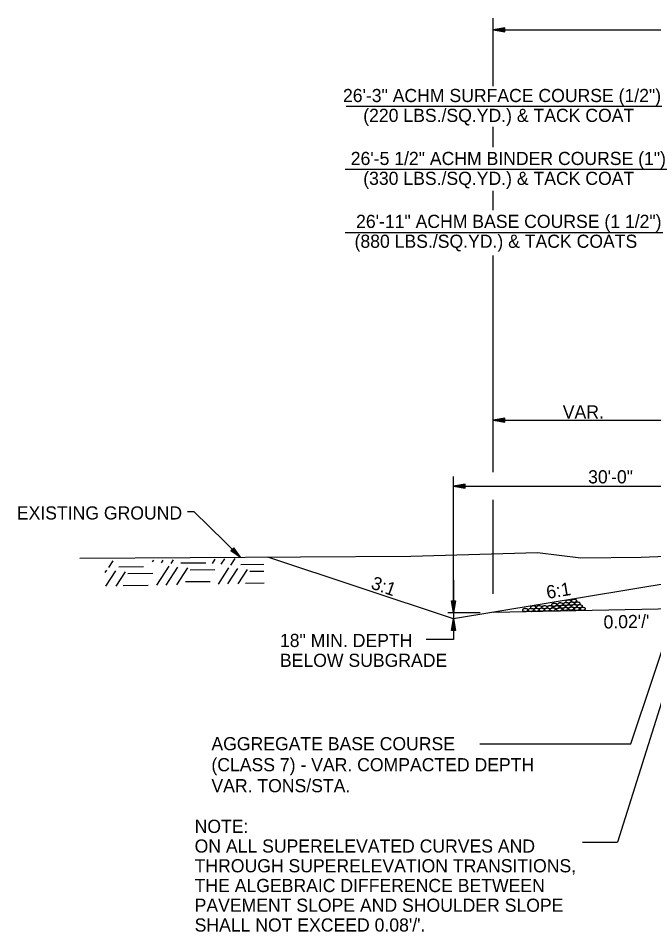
# Model space of a CAD drawing. Extents: x 1734743 to 1735935, y 759845 to 763831.
# Drawn here: x 1735621.7 to 1735679.6, y 763096.6 to 763179.9 of the extents above; entities that cross this region are included whole.
import ezdxf

# ---------------------------------------------------------------- set-up
doc = ezdxf.new("R2010")
doc.units = 0
for name, color, linetype in [('1', 7, 'Continuous'), ('10', 7, 'Continuous'), ('11', 7, 'Continuous'), ('19', 7, 'Continuous'), ('9', 7, 'Continuous'), ('Level 1', 7, 'Continuous'), ('Level 9', 7, 'Continuous')]:
    doc.layers.add(name, color=color, linetype=linetype)

# ---------------------------------------------------------------- blocks, each defined once
blk = doc.blocks.new('ROCKS')
at = {"layer": '1'}
blk.add_spline([(0.013, 0.06), (0.053, 0.053), (0.107, 0.033), (0.133, 0.013), (0.133, -0.007), (0.12, -0.033), (0.107, -0.04), (0.073, -0.053), (0.033, -0.067), (0.013, -0.067), (-0.02, -0.06), (-0.06, -0.053), (-0.087, -0.047), (-0.113, -0.02), (-0.113, -0.007), (-0.107, 0.02), (-0.087, 0.033), (-0.067, 0.047), (-0.033, 0.053), (-0.02, 0.06), (0.013, 0.06)], degree=3, dxfattribs=at)

msp = doc.modelspace()

# ---------------------------------------------------------------- linework, layer by layer
at = {"layer": '11'}
msp.add_lwpolyline([(1735627.279, 763130.664), (1735657.463, 763130.861), (1735669.011, 763131.201), (1735672.965, 763130.699), (1735678.446, 763130.759), (1735688.386, 763131.155), (1735695.019, 763131.114), (1735704.012, 763131.236), (1735711.13, 763131.541)], dxfattribs=at)
at = {"layer": '19'}
for p, q in [((1735664.974, 763173.73), (1735664.974, 763179.921)), ((1735666.024, 763179.059), (1735664.974, 763178.875)), ((1735664.974, 763178.875), (1735735.568, 763178.875)), ((1735664.974, 763178.875), (1735666.024, 763178.692)), ((1735666.024, 763178.963), (1735665.254, 763178.902)), ((1735666.024, 763178.692), (1735666.024, 763179.059)), ((1735665.254, 763178.849), (1735666.024, 763178.779)), ((1735715.481, 763171.872), (1735651.573, 763171.872)), ((1735664.974, 763168.152), (1735664.974, 763170.021)), ((1735715.583, 763166.132), (1735651.467, 763166.132)), ((1735664.974, 763162.424), (1735664.974, 763164.194)), ((1735651.467, 763160.391), (1735715.81, 763160.391)), ((1735664.974, 763138.529), (1735664.974, 763158.28)), ((1735666.024, 763143.448), (1735664.974, 763143.265)), ((1735664.974, 763143.265), (1735666.024, 763143.081)), ((1735666.024, 763143.352), (1735665.254, 763143.291)), ((1735665.254, 763143.238), (1735666.024, 763143.168)), ((1735666.024, 763143.081), (1735666.024, 763143.448)), ((1735662.411, 763137.42), (1735661.361, 763137.236)), ((1735661.361, 763137.236), (1735662.411, 763137.052)), ((1735662.411, 763137.323), (1735661.641, 763137.262)), ((1735661.641, 763137.21), (1735662.411, 763137.14)), ((1735662.411, 763137.052), (1735662.411, 763137.42)), ((1735664.974, 763127.434), (1735664.974, 763136.004)), ((1735641.317, 763131.626), (1735641.063, 763131.364)), ((1735641.063, 763131.364), (1735641.938, 763130.76)), ((1735641.124, 763131.425), (1735641.719, 763130.935)), ((1735641.754, 763130.97), (1735641.255, 763131.556)), ((1735641.938, 763130.76), (1735641.317, 763131.626)), ((1735639.371, 763130.196), (1735639.63, 763130.596)), ((1735640.17, 763130.119), (1735640.49, 763130.613)), ((1735641.061, 763130.043), (1735641.442, 763130.631)), ((1735661.361, 763125.128), (1735644.416, 763130.776)), ((1735629.939, 763129.832), (1735630.32, 763130.42)), ((1735630.828, 763129.886), (1735633.09, 763129.91)), ((1735633.916, 763130.334), (1735634.017, 763130.49)), ((1735634.302, 763128.2), (1735635.426, 763129.936)), ((1735634.715, 763130.256), (1735634.877, 763130.506)), ((1735635.162, 763128.217), (1735636.225, 763129.858)), ((1735635.607, 763130.181), (1735635.829, 763130.524)), ((1735636.114, 763128.235), (1735637.116, 763129.783)), ((1735636.496, 763130.235), (1735638.758, 763130.259)), ((1735639.915, 763128.307), (1735640.88, 763129.798)), ((1735640.775, 763128.323), (1735641.679, 763129.721)), ((1735641.95, 763130.097), (1735644.056, 763130.12)), ((1735629.608, 763129.354), (1735629.758, 763129.587)), ((1735629.653, 763128.112), (1735630.557, 763129.51)), ((1735630.605, 763128.13), (1735631.449, 763129.434)), ((1735631.674, 763129.271), (1735633.936, 763129.295)), ((1735637.342, 763129.62), (1735639.604, 763129.644)), ((1735641.727, 763128.341), (1735642.571, 763129.645)), ((1735642.796, 763129.482), (1735644.068, 763129.496)), ((1735661.361, 763125.837), (1735661.361, 763129.292)), ((1735631.25, 763128.187), (1735633.512, 763128.212)), ((1735636.918, 763128.536), (1735639.179, 763128.56)), ((1735642.372, 763128.398), (1735644.088, 763128.417)), ((1735681.361, 763128.461), (1735661.361, 763125.128)), ((1735677.526, 763113.75), (1735682.07, 763127.391)), ((1735661.163, 763126.783), (1735661.531, 763126.783)), ((1735661.347, 763125.733), (1735661.163, 763126.783)), ((1735661.321, 763126.013), (1735661.251, 763126.783)), ((1735661.531, 763126.783), (1735661.347, 763125.733)), ((1735661.434, 763126.783), (1735661.373, 763126.013)), ((1735689.361, 763126.218), (1735664.974, 763125.73)), ((1735661.177, 763124.078), (1735661.361, 763125.128)), ((1735661.265, 763124.078), (1735661.335, 763124.848)), ((1735661.361, 763125.128), (1735661.545, 763124.078)), ((1735661.387, 763124.848), (1735661.449, 763124.078)), ((1735661.545, 763124.078), (1735661.177, 763124.078)), ((1735663.739, 763113.75), (1735677.526, 763113.75))]:
    msp.add_line(p, q, dxfattribs=at)
for points in [[(1735637.114, 763134.936), (1735637.682, 763134.936), (1735641.938, 763130.76)], [(1735661.361, 763128.674), (1735661.361, 763123.255), (1735658.868, 763123.255)]]:
    msp.add_lwpolyline(points, dxfattribs=at)
at = {"layer": '9'}
for p, q in [((1735664.974, 763143.265), (1735681.361, 763143.265)), ((1735661.361, 763126.362), (1735661.361, 763138.126)), ((1735661.361, 763137.236), (1735691.361, 763137.236)), ((1735683.725, 763128.414), (1735676.301, 763104.772))]:
    msp.add_line(p, q, dxfattribs=at)
msp.add_lwpolyline([(1735673.103, 763104.772), (1735676.301, 763104.772)], dxfattribs=at)
at = {"layer": 'Level 9'}
msp.add_line((1735660.819, 763125.733), (1735663.776, 763125.733), dxfattribs=at)

# ---------------------------------------------------------------- block references
at = {"layer": 'Level 1', "xscale": 2.011654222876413, "yscale": 2.011654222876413, "rotation": 1.8263814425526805}
for p in [(1735670.509, 763126.425), (1735671.067, 763126.47), (1735671.284, 763126.255), (1735671.594, 763126.502), (1735671.803, 763126.738), (1735671.812, 763126.287), (1735672.112, 763126.537), (1735672.312, 763126.793), (1735672.341, 763126.307), (1735672.622, 763126.549), (1735672.839, 763126.296), (1735667.866, 763125.952), (1735668.388, 763125.958), (1735668.599, 763126.197), (1735668.887, 763125.972), (1735669.119, 763126.212), (1735669.383, 763125.983), (1735669.626, 763126.205), (1735669.88, 763125.99), (1735670.118, 763126.211), (1735670.37, 763126.006), (1735670.726, 763126.211), (1735670.978, 763126.006), (1735671.536, 763126.05), (1735672.063, 763126.082), (1735672.578, 763126.053), (1735673.106, 763126.059)]:
    msp.add_blockref('ROCKS', p, dxfattribs=at)

# ---------------------------------------------------------------- texts
at = {"layer": '10'}
for s, p in [('VAR.', (1735671.309, 763143.413)), ('30\'-0"', (1735673.62, 763137.498)), ('NOTE:', (1735637.75, 763105.619)), ('ON ALL SUPERELEVATED CURVES AND', (1735637.75, 763103.819)), ('THROUGH SUPERELEVATION TRANSITIONS,', (1735637.75, 763102.019)), ('THE ALGEBRAIC DIFFERENCE BETWEEN', (1735637.75, 763100.219)), ('PAVEMENT SLOPE AND SHOULDER SLOPE', (1735637.75, 763098.419)), ("SHALL NOT EXCEED 0.08'/'.", (1735637.75, 763096.619))]:
    msp.add_text(s, height=1.2, dxfattribs=at).set_placement(p)
for s, rotation, p in [('3:1', 340.49426, (1735653.741, 763127.933)), ('6:1', 9.45113, (1735669.909, 763126.958)), ("0.02'/'", 1.0121, (1735675.033, 763124.254)), ('18" MIN. DEPTH', 360, (1735645.527, 763122.571)), ('BELOW SUBGRADE', 360, (1735645.527, 763120.759))]:
    msp.add_text(s, height=1.2, rotation=rotation, dxfattribs=at).set_placement(p)
at = {"layer": '19'}
for s, p in [('26\'-3" ACHM SURFACE COURSE (1/2")', (1735651.273, 763172.277)), ('(220 LBS./SQ.YD.) & TACK COAT', (1735653.12, 763170.465)), ('26\'-5 1/2" ACHM BINDER COURSE (1")', (1735651.982, 763166.536)), ('(330 LBS./SQ.YD.) & TACK COAT', (1735653.12, 763164.724)), ('26\'-11" ACHM BASE COURSE (1 1/2")', (1735652.468, 763160.796)), ('(880 LBS./SQ.YD.) & TACK COATS', (1735652.327, 763158.983)), ('EXISTING GROUND', (1735621.542, 763134.202))]:
    msp.add_text(s, height=1.2, dxfattribs=at).set_placement(p)
for s, p in [('AGGREGATE BASE COURSE', (1735639.28, 763113.15)), ('(CLASS 7) - VAR. COMPACTED DEPTH', (1735639.28, 763111.238)), ('VAR. TONS/STA.', (1735639.28, 763109.326))]:
    msp.add_text(s, height=1.2, rotation=360, dxfattribs=at).set_placement(p)

doc.saveas('drawing.dxf')
